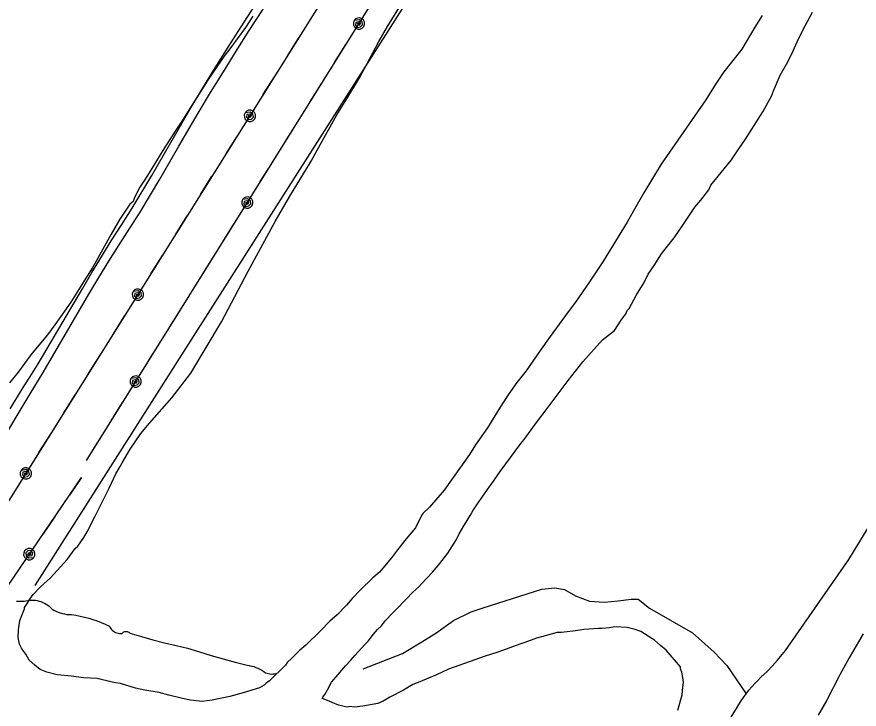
# Model space of a CAD drawing. Extents: x 3329332 to 3367211, y 631066 to 656469.
# Drawn here: x 3352177 to 3353510, y 651911 to 653007 of the extents above; entities that cross this region are included whole.
import ezdxf

# ---------------------------------------------------------------- set-up
doc = ezdxf.new("R2010")
doc.units = 0
for name, color, linetype in [('V-SITE-VEGE', 7, 'Continuous'), ('V-TOPO-SHOR', 7, 'Continuous'), ('V-UTIL-LINE', 7, 'Continuous')]:
    doc.layers.add(name, color=color, linetype=linetype)

msp = doc.modelspace()

# ---------------------------------------------------------------- linework, layer by layer
at = {"layer": 'V-SITE-VEGE'}
for p, q in [((3352763.9, 652991.9), (3352788.3, 653032.1)), ((3353356.3, 653009.4), (3353344.7, 652990.9)), ((3353424.6, 652993), (3353436.2, 653014.7)), ((3352750.1, 652968.2), (3352763.9, 652991.9)), ((3353344.7, 652990.9), (3353324.5, 652955.9)), ((3353413.9, 652972.4), (3353424.6, 652993)), ((3352731, 652932.2), (3352750.1, 652968.2)), ((3353403.3, 652948.7), (3353413.9, 652972.4)), ((3353324.5, 652955.9), (3353296.1, 652920)), ((3353394.8, 652932.2), (3353403.3, 652948.7)), ((3352719.3, 652910.6), (3352731, 652932.2)), ((3353385.2, 652914.7), (3353394.8, 652932.2)), ((3352699.2, 652877.6), (3352719.3, 652910.6)), ((3353296.1, 652920), (3353282.4, 652899.4)), ((3353374.5, 652889.9), (3353385.2, 652914.7)), ((3353282.4, 652899.4), (3353267.5, 652875.7)), ((3353371.3, 652881.7), (3353374.5, 652889.9)), ((3352683.3, 652851.9), (3352699.2, 652877.6)), ((3353267.5, 652875.7), (3353249.6, 652850)), ((3353357.5, 652857), (3353371.3, 652881.7)), ((3353330, 652813.7), (3353357.5, 652857)), ((3352652.6, 652796.3), (3352683.3, 652851.9)), ((3353249.6, 652850), (3353196.8, 652773.9)), ((3353319.5, 652798.3), (3353330, 652813.7)), ((3352643, 652778.8), (3352652.6, 652796.3)), ((3353307.8, 652780.8), (3353319.5, 652798.3)), ((3352609.1, 652723.2), (3352643, 652778.8)), ((3353296.3, 652766.5), (3353307.8, 652780.8)), ((3353196.8, 652773.9), (3353169.3, 652728.6)), ((3353275.2, 652740.8), (3353296.3, 652766.5)), ((3353272, 652733.6), (3353275.2, 652740.8)), ((3352585.8, 652683), (3352609.1, 652723.2)), ((3353169.3, 652728.6), (3353152.3, 652698.8)), ((3353259.3, 652717.1), (3353272, 652733.6)), ((3353249.9, 652705.8), (3353259.3, 652717.1)), ((3353152.3, 652698.8), (3353142.7, 652682.3)), ((3353229.8, 652676), (3353249.9, 652705.8)), ((3352543.4, 652604.7), (3352585.8, 652683)), ((3353142.7, 652682.3), (3353104.6, 652619.5)), ((3353217.1, 652657.5), (3353229.8, 652676)), ((3353206.6, 652644.2), (3353217.1, 652657.5)), ((3353197.1, 652631.8), (3353206.6, 652644.2)), ((3353185.4, 652613.3), (3353197.1, 652631.8)), ((3353104.6, 652619.5), (3353083.5, 652587.6)), ((3352516.8, 652554.2), (3352543.4, 652604.7)), ((3353175.9, 652600), (3353185.4, 652613.3)), ((3353169.6, 652586.5), (3353175.9, 652600)), ((3353083.5, 652587.6), (3353061.3, 652555.7)), ((3353157.9, 652567), (3353169.6, 652586.5)), ((3353146.2, 652545.4), (3353157.9, 652567)), ((3352500.9, 652524.4), (3352516.8, 652554.2)), ((3353061.3, 652555.7), (3353049.7, 652540.3)), ((3353049.7, 652540.3), (3353021.2, 652501.3)), ((3353133.5, 652526.8), (3353140.9, 652537.1)), ((3353140.9, 652537.1), (3353143.1, 652542.3)), ((3353143.1, 652542.3), (3353146.2, 652545.4)), ((3352452.2, 652443), (3352500.9, 652524.4)), ((3353123, 652510.4), (3353133.5, 652526.8)), ((3353104.1, 652496.1), (3353123, 652510.4)), ((3353021.2, 652501.3), (3353004.3, 652477.6)), ((3353072.6, 652461.2), (3353104.1, 652496.1)), ((3353004.3, 652477.6), (3352983.2, 652446.8)), ((3353049.4, 652431.4), (3353072.6, 652461.2)), ((3352422.6, 652404), (3352452.2, 652443)), ((3352983.2, 652446.8), (3352968.5, 652428.3)), ((3353014.6, 652385.2), (3353049.4, 652431.4)), ((3352968.5, 652428.3), (3352954.7, 652408.8)), ((3352386.9, 652364), (3352422.6, 652404)), ((3352954.7, 652408.8), (3352942, 652389.2)), ((3352942, 652389.2), (3352921.9, 652356.3)), ((3352997.7, 652362.6), (3353014.6, 652385.2)), ((3352373.2, 652347.6), (3352386.9, 652364)), ((3352979.8, 652337.9), (3352997.7, 652362.6)), ((3352921.9, 652356.3), (3352902.9, 652329.6)), ((3352356.3, 652322.9), (3352373.2, 652347.6)), ((3352974.5, 652331.8), (3352979.8, 652337.9)), ((3352343.6, 652301.3), (3352356.3, 652322.9)), ((3352902.9, 652329.6), (3352893.4, 652314.1)), ((3352941.8, 652287.6), (3352974.5, 652331.8)), ((3352893.4, 652314.1), (3352853.3, 652257.6)), ((3352340.4, 652295.1), (3352343.6, 652301.3)), ((3352323.4, 652261.1), (3352334, 652283.8)), ((3352334, 652283.8), (3352340.4, 652295.1)), ((3352931.2, 652272.2), (3352941.8, 652287.6)), ((3352921.7, 652258.8), (3352931.2, 652272.2)), ((3352301, 652216.8), (3352323.4, 652261.1)), ((3352853.3, 652257.6), (3352830.1, 652230.9)), ((3352905.9, 652236.2), (3352921.7, 652258.8)), ((3352830.1, 652230.9), (3352819.6, 652220.7)), ((3352898.5, 652224.9), (3352905.9, 652236.2)), ((3352288.3, 652192), (3352301, 652216.8)), ((3352817.5, 652217.6), (3352807.9, 652198)), ((3352819.6, 652220.7), (3352817.5, 652217.6)), ((3352887.9, 652207.4), (3352894.3, 652217.7)), ((3352894.3, 652217.7), (3352898.5, 652224.9)), ((3352884.7, 652201.2), (3352887.9, 652207.4)), ((3352283, 652182.8), (3352288.3, 652192)), ((3352807.9, 652198), (3352793.2, 652180.5)), ((3352873, 652179.6), (3352877.3, 652188.8)), ((3352877.3, 652188.8), (3352884.7, 652201.2)), ((3352273.5, 652169.4), (3352283, 652182.8)), ((3352793.2, 652180.5), (3352779.5, 652163.1)), ((3352865.6, 652168.2), (3352873, 652179.6)), ((3352256.6, 652147.8), (3352269.3, 652165.3)), ((3352269.3, 652165.3), (3352273.5, 652169.4)), ((3352779.5, 652163.1), (3352770, 652150.8)), ((3352859.3, 652157.9), (3352865.6, 652168.2)), ((3352770, 652150.8), (3352751.1, 652128.2)), ((3352846.6, 652141.5), (3352859.3, 652157.9)), ((3352230.3, 652119.1), (3352256.6, 652147.8)), ((3352835.1, 652128.2), (3352846.6, 652141.5)), ((3352751.1, 652128.2), (3352740.6, 652119)), ((3352817.2, 652109.7), (3352835.1, 652128.2)), ((3352214.6, 652104.8), (3352230.3, 652119.1)), ((3352740.6, 652119), (3352720.6, 652099.5)), ((3352813, 652104.6), (3352817.2, 652109.7)), ((3352203, 652092.5), (3352214.6, 652104.8)), ((3352720.6, 652099.5), (3352708, 652086.2)), ((3352793.1, 652085.1), (3352803.6, 652096.4)), ((3352803.6, 652096.4), (3352813, 652104.6)), ((3352194.6, 652080.2), (3352197.8, 652085.3)), ((3352197.8, 652085.3), (3352203, 652092.5)), ((3352708, 652086.2), (3352698.6, 652075.9)), ((3352776.2, 652067.7), (3352793.1, 652085.1)), ((3352185, 652059.5), (3352189.3, 652069.9)), ((3352189.3, 652071.9), (3352194.6, 652080.2)), ((3352189.3, 652069.9), (3352189.3, 652071.9)), ((3352698.6, 652075.9), (3352683.8, 652060.6)), ((3352181.8, 652051.3), (3352185, 652059.5)), ((3352683.8, 652060.6), (3352672.3, 652050.3)), ((3352760.5, 652051.3), (3352771, 652062.6)), ((3352771, 652062.6), (3352776.2, 652067.7)), ((3352179.5, 652036.8), (3352181.8, 652051.3)), ((3352672.3, 652050.3), (3352657.6, 652035)), ((3352747.9, 652037), (3352754.2, 652043.1)), ((3352754.2, 652043.1), (3352760.5, 652051.3)), ((3352179.4, 652024.3), (3352179.5, 652036.8)), ((3352657.6, 652035), (3352634.5, 652012.4)), ((3352733.1, 652018.5), (3352741.5, 652029.8)), ((3352741.5, 652029.8), (3352747.9, 652037)), ((3353032, 652032.4), (3353013.2, 652027.4)), ((3353039.2, 652032.3), (3353032, 652032.4)), ((3353061, 652035.1), (3353039.2, 652032.3)), ((3353074.5, 652037), (3353061, 652035.1)), ((3353097.4, 652038.8), (3353074.5, 652037)), ((3353102.6, 652038.8), (3353097.4, 652038.8)), ((3353115, 652039.6), (3353102.6, 652038.8)), ((3353123.3, 652041.6), (3353115, 652039.6)), ((3353143, 652040.3), (3353123.3, 652041.6)), ((3353155.4, 652037.1), (3353143, 652040.3)), ((3353164.7, 652033.8), (3353155.4, 652037.1)), ((3353182.2, 652023.2), (3353164.7, 652033.8)), ((3353516.3, 652030.5), (3353494, 651992.4)), ((3352181.3, 652013.9), (3352179.4, 652024.3)), ((3352727.9, 652013.4), (3352733.1, 652018.5)), ((3352980.9, 652016.4), (3352974.7, 652014.4)), ((3352999.7, 652023.4), (3352980.9, 652016.4)), ((3353013.2, 652027.4), (3352999.7, 652023.4)), ((3353186.3, 652020.1), (3353182.2, 652023.2)), ((3353195.6, 652011.7), (3353186.3, 652020.1)), ((3352184.3, 652007.7), (3352181.3, 652013.9)), ((3352188.4, 652002.5), (3352184.3, 652007.7)), ((3352191.5, 651998.3), (3352188.4, 652002.5)), ((3352625.1, 652004.3), (3352612.5, 651992)), ((3352634.5, 652012.4), (3352625.1, 652004.3)), ((3352712.1, 651995.9), (3352727.9, 652013.4)), ((3352974.7, 652014.4), (3352938.2, 652001.4)), ((3353204.8, 652004.3), (3353195.6, 652011.7)), ((3353227.3, 651978.1), (3353204.8, 652004.3)), ((3352196.6, 651988.9), (3352191.5, 651998.3)), ((3352205.8, 651980.5), (3352196.6, 651988.9)), ((3352612.5, 651992), (3352605.1, 651984.8)), ((3352697.4, 651979.5), (3352705.8, 651988.7)), ((3352705.8, 651988.7), (3352712.1, 651995.9)), ((3352901.8, 651989.4), (3352860.1, 651974.4)), ((3352916.4, 651994.4), (3352901.8, 651989.4)), ((3352938.2, 652001.4), (3352916.4, 651994.4)), ((3353494, 651992.4), (3353479.2, 651965.6)), ((3352214, 651974.1), (3352205.8, 651980.5)), ((3352602, 651980.7), (3352576.8, 651956.1)), ((3352605.1, 651984.8), (3352602, 651980.7)), ((3352685.8, 651966.2), (3352697.4, 651979.5)), ((3353227.3, 651975), (3353227.3, 651978.1)), ((3352224.3, 651969.9), (3352214, 651974.1)), ((3352240.9, 651965.5), (3352224.3, 651969.9)), ((3352263.6, 651963.1), (3352240.9, 651965.5)), ((3352270.9, 651962), (3352263.6, 651963.1)), ((3352283.3, 651960.8), (3352270.9, 651962)), ((3352675.3, 651953.9), (3352682.6, 651962.1)), ((3352682.6, 651962.1), (3352685.8, 651966.2)), ((3352841.3, 651965.3), (3352812.1, 651953.2)), ((3352860.1, 651974.4), (3352841.3, 651965.3)), ((3353229.3, 651969.8), (3353227.3, 651975)), ((3353231.2, 651961.4), (3353229.3, 651969.8)), ((3353479.2, 651965.6), (3353459, 651925.4)), ((3352304, 651959.5), (3352283.3, 651960.8)), ((3352327.8, 651954), (3352304, 651959.5)), ((3352333, 651952.9), (3352327.8, 651954)), ((3352341.3, 651951.8), (3352333, 651952.9)), ((3352365, 651944.2), (3352341.3, 651951.8)), ((3352568.4, 651949), (3352561.1, 651944.9)), ((3352571.5, 651952), (3352568.4, 651949)), ((3352576.8, 651956.1), (3352571.5, 651952)), ((3352668.9, 651941.5), (3352675.3, 651953.9)), ((3352803.8, 651950.2), (3352789.2, 651941)), ((3352812.1, 651953.2), (3352803.8, 651950.2)), ((3353231, 651945.9), (3353232.2, 651953.1)), ((3353232.2, 651953.1), (3353231.2, 651961.4)), ((3352379.5, 651941), (3352365, 651944.2)), ((3352402.3, 651937.6), (3352379.5, 651941)), ((3352417.8, 651933.2), (3352402.3, 651937.6)), ((3352535, 651936.9), (3352514.2, 651931)), ((3352561.1, 651944.9), (3352535, 651936.9)), ((3352664.6, 651934.3), (3352668.9, 651941.5)), ((3352789.2, 651941), (3352767.3, 651929.9)), ((3353229.9, 651933.5), (3353231, 651945.9)), ((3352439.5, 651927.8), (3352417.8, 651933.2)), ((3352451.9, 651925.5), (3352439.5, 651927.8)), ((3352470.6, 651923.2), (3352451.9, 651925.5)), ((3352486.1, 651925.1), (3352470.6, 651923.2)), ((3352514.2, 651931), (3352486.1, 651925.1)), ((3352660.4, 651928.1), (3352661.5, 651930.2)), ((3352668.7, 651924.9), (3352660.4, 651928.1)), ((3352661.5, 651930.2), (3352664.6, 651934.3)), ((3352675.9, 651921.7), (3352668.7, 651924.9)), ((3352756.8, 651923.8), (3352748.5, 651919.8)), ((3352767.3, 651929.9), (3352756.8, 651923.8)), ((3353223.3, 651909.7), (3353229.9, 651933.5)), ((3353459, 651925.4), (3353445.2, 651901.7)), ((3352686.2, 651917.4), (3352675.9, 651921.7)), ((3352699.7, 651914.1), (3352686.2, 651917.4)), ((3352703.8, 651915.1), (3352699.7, 651914.1)), ((3352711.1, 651914), (3352703.8, 651915.1)), ((3352724.6, 651915.9), (3352711.1, 651914)), ((3352748.5, 651919.8), (3352724.6, 651915.9))]:
    msp.add_line(p, q, dxfattribs=at)
msp.add_lwpolyline([(3352550.5, 653008.1), (3352538.8, 652990.6), (3352512.5, 652954.6), (3352506.1, 652946.4), (3352480.8, 652909.4), (3352439.5, 652843.5), (3352427.9, 652826), (3352409.9, 652798.3), (3352386.6, 652760.2), (3352379.2, 652748.9), (3352371.8, 652737.5), (3352363.3, 652721.1), (3352361.2, 652714.9), (3352355.9, 652710.8), (3352348.5, 652699.5), (3352340.1, 652687.1), (3352326.3, 652663.4), (3352297.6, 652610.9), (3352283.9, 652589.3), (3352262.7, 652555.3), (3352255.3, 652545.1), (3352237.4, 652519.4), (3352225.8, 652503.9), (3352209, 652484.4), (3352199.5, 652472.1), (3352179.4, 652444.4), (3352165.7, 652427.9)], dxfattribs=at)
at = {"layer": 'V-TOPO-SHOR'}
for points in [[(3353468.5, 654090.3), (3352459.8, 652507), (3352205.5, 652106.9)], [(3352326.5, 652652.7), (3352343, 652678.6), (3352359.7, 652704.4), (3352390.5, 652756.3), (3352420.9, 652808.5), (3352451.1, 652860.8), (3352471, 652893.7), (3352491.2, 652926.5), (3352511.6, 652959.1), (3352532.2, 652991.6), (3352553, 653024), (3352572.1, 653058.1), (3352580.2, 653072.7)], [(3352339.2, 652646.5), (3352355.8, 652672.4), (3352372.5, 652698.2), (3352403.2, 652750.2), (3352433.6, 652802.3), (3352463.8, 652854.6), (3352483.8, 652887.5), (3352504, 652920.3), (3352524.4, 652952.9), (3352545, 652985.4), (3352565.8, 653017.8), (3352584.8, 653051.9), (3352591.4, 653063.6)], [(3351994.7, 652075.7), (3352002.5, 652087.5), (3352010.2, 652099.5), (3352017.6, 652111.5), (3352024.8, 652123.7), (3352031.8, 652136), (3352038.7, 652148.4), (3352137.6, 652308.2), (3352157.6, 652342.3), (3352177.8, 652376.3), (3352198.2, 652410.3), (3352218.9, 652444), (3352290.9, 652568), (3352306.8, 652594.3), (3352322.9, 652620.4), (3352339.2, 652646.5)], [(3352166.6, 652386.6), (3352187, 652420.5), (3352200.5, 652441.1), (3352210.6, 652457.6), (3352281.5, 652577.4), (3352295.9, 652602.3), (3352312.4, 652629.9), (3352326.5, 652652.7)], [(3353393.3, 652003.9), (3353493.8, 652147.8), (3353629.1, 652370.4), (3353661.7, 652420.6)], [(3352725.3, 651974.9), (3352787.6, 651999), (3352818.1, 652017.8), (3352840.3, 652031.3), (3352868.1, 652051.6), (3352895.8, 652065.1), (3352915.2, 652071.7), (3353007.8, 652100.9), (3353028.5, 652103.3), (3353043.6, 652100.4), (3353061.4, 652090.5), (3353083.3, 652082), (3353106.7, 652080.3), (3353128.7, 652082.8), (3353149.4, 652085.3), (3353160.4, 652085.2), (3353178.2, 652071.2), (3353246.5, 652031.8), (3353280.6, 652001.1), (3353300.9, 651980.2), (3353331.3, 651935.3)], [(3352176.4, 652082.1), (3352182.5, 652082.1), (3352188.6, 652082), (3352191.5, 652082.7), (3352194.4, 652083.3), (3352197.4, 652083.6), (3352200.4, 652083.7), (3352203.5, 652083.7), (3352206.5, 652083.4), (3352209.4, 652082.9), (3352212.4, 652082.2), (3352215.2, 652081.3), (3352218, 652080.2), (3352220.8, 652078.9), (3352223.4, 652077.4), (3352225.9, 652075.8), (3352228.3, 652074), (3352230.6, 652072), (3352232.7, 652069.9), (3352235.8, 652068), (3352239, 652066.3), (3352242.3, 652064.8), (3352245.7, 652063.6), (3352249.2, 652062.5), (3352252.7, 652061.8), (3352256.3, 652061.2), (3352259.9, 652060.9), (3352263.5, 652060.8), (3352270.4, 652059.7), (3352277.2, 652058.4), (3352284.1, 652056.8), (3352290.8, 652055), (3352297.5, 652053), (3352304.1, 652050.8), (3352310.7, 652048.3), (3352317.1, 652045.6), (3352323.5, 652042.7), (3352324.4, 652040.8), (3352325.5, 652039.1), (3352326.8, 652037.4), (3352328.2, 652035.9), (3352329.8, 652034.6), (3352331.6, 652033.5), (3352333.4, 652032.5), (3352335.4, 652031.7), (3352337.4, 652031.2), (3352339.4, 652030.9), (3352341.5, 652030.8), (3352343.6, 652030.9), (3352344.4, 652031.9), (3352345.4, 652032.8), (3352346.6, 652033.5), (3352347.8, 652034), (3352349.1, 652034.2), (3352350.4, 652034.3), (3352351.7, 652034.1), (3352353, 652033.7), (3352354.2, 652033), (3352355.2, 652032.2), (3352356.1, 652031.2), (3352374.2, 652026), (3352392.4, 652020.9), (3352410.7, 652016.2), (3352429, 652011.7), (3352447.4, 652007.4), (3352466.1, 652001.6), (3352484.8, 651996), (3352503.6, 651990.6), (3352522.5, 651985.6), (3352541.5, 651980.7), (3352545, 651980.2), (3352548.5, 651979.4), (3352551.9, 651978.5), (3352555.3, 651977.3), (3352558.6, 651976), (3352561.8, 651974.5), (3352564.9, 651972.8), (3352567.9, 651970.9), (3352570.8, 651968.8), (3352573, 651967.9), (3352575.3, 651967.3), (3352577.6, 651966.9), (3352580, 651966.7), (3352582.3, 651966.8), (3352584.7, 651967.1), (3352587, 651967.6), (3352589.3, 651968.3)], [(3353302.2, 651889.9), (3353315.8, 651912.2), (3353319.4, 651918.2), (3353323.2, 651924), (3353327.2, 651929.8), (3353331.3, 651935.3), (3353331.4, 651935.4), (3353335.7, 651940.9), (3353340.1, 651946.2), (3353344.8, 651951.5), (3353349.5, 651956.5), (3353354.5, 651961.5), (3353359.5, 651966.3), (3353364.7, 651970.9), (3353372.8, 651979.7), (3353380.6, 651988.7), (3353388.4, 651997.8), (3353393.3, 652003.9)]]:
    msp.add_lwpolyline(points, dxfattribs=at)
at = {"layer": 'V-UTIL-LINE'}
for points in [[(3352113.4, 652159.8), (3353179.6, 653862.7), (3353687.7, 654669.6), (3353688.2, 654670.3)], [(3352287.4, 652305), (3353761.9, 654670.5)], [(3352718.5, 652996.6), (3352715.6, 652996.5), (3352717, 652994.6), (3352719.8, 652994.8), (3352721, 652997.5), (3352718.2, 652999.4), (3352713.6, 652998.5), (3352713.1, 652994.2), (3352716.4, 652990.6), (3352720.9, 652991.5), (3352724, 652994.6), (3352723.4, 652999.4), (3352718.9, 653002.6), (3352710.8, 653001.4), (3352709.6, 652998.1), (3352709.7, 652994.6), (3352711.2, 652991.4), (3352713.7, 652989), (3352717, 652987.7), (3352720.5, 652987.8), (3352723.7, 652989.3), (3352726.1, 652991.8), (3352727.4, 652995.1), (3352727.2, 652998.6), (3352725.8, 653001.8), (3352723.2, 653004.2), (3352719.9, 653005.5), (3352716.4, 653005.4), (3352713.2, 653003.9), (3352710.8, 653001.4)], [(3352605.9, 652946.3), (3352623.9, 652975.1)], [(3352679.9, 652934.7), (3352697.8, 652963.5)], [(3352566.6, 652883.6), (3352584.6, 652912.4)], [(3352640.7, 652871.9), (3352658.7, 652900.7)], [(3352545.9, 652850.5), (3352543, 652850.4), (3352544.4, 652848.6), (3352547.2, 652848.7), (3352548.5, 652851.4), (3352545.7, 652853.3), (3352541.1, 652852.4), (3352540.5, 652848.2), (3352543.8, 652844.6), (3352548.3, 652845.4), (3352551.4, 652848.6), (3352550.8, 652853.3), (3352546.3, 652856.5), (3352538.3, 652855.3), (3352537, 652852), (3352537.1, 652848.5), (3352538.6, 652845.3), (3352541.1, 652842.9), (3352544.4, 652841.7), (3352547.9, 652841.8), (3352551.1, 652843.2), (3352553.5, 652845.8), (3352554.8, 652849), (3352554.7, 652852.5), (3352553.2, 652855.7), (3352550.7, 652858.2), (3352547.4, 652859.4), (3352543.9, 652859.3), (3352540.7, 652857.9), (3352538.3, 652855.3)], [(3352601.6, 652809.1), (3352619.6, 652837.9)], [(3352507.2, 652788.7), (3352525.2, 652817.5)], [(3352562.4, 652746.3), (3352580.4, 652775.1)], [(3352467.9, 652725.9), (3352485.9, 652754.8)], [(3352541.8, 652713.2), (3352538.9, 652713), (3352540.3, 652711.2), (3352543.1, 652711.4), (3352544.3, 652714), (3352541.6, 652716), (3352537, 652715), (3352536.4, 652710.8), (3352539.7, 652707.2), (3352544.2, 652708), (3352547.3, 652711.2), (3352546.7, 652716), (3352542.2, 652719.2), (3352534.2, 652717.9), (3352532.9, 652714.6), (3352533, 652711.1), (3352534.5, 652707.9), (3352537, 652705.5), (3352540.3, 652704.3), (3352543.8, 652704.4), (3352547, 652705.8), (3352549.4, 652708.4), (3352550.7, 652711.7), (3352550.6, 652715.2), (3352549.1, 652718.4), (3352546.6, 652720.8), (3352543.3, 652722), (3352539.8, 652721.9), (3352536.6, 652720.5), (3352534.2, 652717.9)], [(3352428.6, 652663.2), (3352446.7, 652692)], [(3352503.2, 652651.2), (3352521.2, 652680.1)], [(3352389.3, 652600.5), (3352407.4, 652629.3)], [(3352464, 652588.4), (3352482, 652617.3)], [(3352368.6, 652567.4), (3352365.8, 652567.3), (3352367.2, 652565.5), (3352369.9, 652565.7), (3352371.2, 652568.3), (3352368.4, 652570.2), (3352363.8, 652569.3), (3352363.3, 652565.1), (3352366.6, 652561.5), (3352371.1, 652562.3), (3352374.2, 652565.5), (3352373.6, 652570.3), (3352369.1, 652573.4), (3352361, 652572.2), (3352359.8, 652568.9), (3352359.9, 652565.4), (3352361.3, 652562.2), (3352363.9, 652559.8), (3352367.2, 652558.6), (3352370.7, 652558.7), (3352373.9, 652560.1), (3352376.3, 652562.7), (3352377.5, 652565.9), (3352377.4, 652569.5), (3352376, 652572.7), (3352373.4, 652575.1), (3352370.1, 652576.3), (3352366.6, 652576.2), (3352363.4, 652574.8), (3352361, 652572.2)], [(3352424.9, 652525.6), (3352442.9, 652554.5)], [(3352329.9, 652505.6), (3352347.9, 652534.4)], [(3352385.7, 652462.8), (3352403.7, 652491.7)], [(3352290.6, 652442.8), (3352308.7, 652471.7)], [(3352365.1, 652429.7), (3352362.2, 652429.6), (3352363.7, 652427.7), (3352366.4, 652428), (3352367.7, 652430.6), (3352364.9, 652432.5), (3352360.3, 652431.6), (3352359.7, 652427.3), (3352363, 652423.8), (3352367.5, 652424.6), (3352370.7, 652427.8), (3352370, 652432.5), (3352365.5, 652435.7), (3352357.5, 652434.5), (3352356.2, 652431.2), (3352356.3, 652427.7), (3352357.8, 652424.5), (3352360.4, 652422.1), (3352363.6, 652420.8), (3352367.1, 652421), (3352370.3, 652422.4), (3352372.7, 652425), (3352374, 652428.3), (3352373.9, 652431.8), (3352372.4, 652435), (3352369.9, 652437.4), (3352366.6, 652438.6), (3352363.1, 652438.5), (3352359.9, 652437), (3352357.5, 652434.5)], [(3352251.4, 652380.1), (3352269.4, 652408.9)], [(3352326.5, 652367.8), (3352344.5, 652396.6)], [(3352212.1, 652317.4), (3352230.1, 652346.2)], [(3352287.4, 652305), (3352305.3, 652333.8)], [(3352191.4, 652284.4), (3352188.5, 652284.2), (3352189.9, 652282.4), (3352192.7, 652282.6), (3352194, 652285.2), (3352191.2, 652287.2), (3352186.6, 652286.2), (3352186, 652282), (3352189.3, 652278.4), (3352193.8, 652279.2), (3352196.9, 652282.4), (3352196.3, 652287.2), (3352191.8, 652290.4), (3352183.8, 652289.1), (3352182.5, 652285.8), (3352182.6, 652282.3), (3352184.1, 652279.1), (3352186.6, 652276.7), (3352189.9, 652275.5), (3352193.4, 652275.6), (3352196.6, 652277), (3352199, 652279.6), (3352200.3, 652282.9), (3352200.2, 652286.4), (3352198.7, 652289.6), (3352196.2, 652292), (3352192.9, 652293.2), (3352189.4, 652293.1), (3352186.2, 652291.7), (3352183.8, 652289.1)], [(3351265.3, 649161.5), (3351399.9, 649531.1), (3351400.7, 649530.3), (3351582.6, 649940.5), (3351759.4, 650364.2), (3351946.4, 650792.2), (3351857.2, 651656.8), (3352279.4, 652278)], [(3352279.4, 652278), (3352260.3, 652249.9)], [(3352237.8, 652216.8), (3352218.7, 652188.7)], [(3352196.8, 652156.5), (3352199.6, 652156.5), (3352198.3, 652158.4), (3352195.6, 652158.3), (3352194.2, 652155.7), (3352196.9, 652153.7), (3352201.5, 652154.4), (3352202.2, 652158.6), (3352199.1, 652162.3), (3352194.6, 652161.7), (3352191.3, 652158.6), (3352191.7, 652153.8), (3352196.1, 652150.5), (3352204.2, 652151.4), (3352205.6, 652154.6), (3352205.6, 652158.1), (3352204.3, 652161.4), (3352201.8, 652163.9), (3352198.6, 652165.3), (3352195.1, 652165.3), (3352191.8, 652164), (3352189.3, 652161.5), (3352188, 652158.3), (3352187.9, 652154.8), (3352189.2, 652151.5), (3352191.7, 652149), (3352194.9, 652147.6), (3352198.5, 652147.6), (3352201.7, 652148.9), (3352204.2, 652151.4)]]:
    msp.add_lwpolyline(points, dxfattribs=at)

doc.saveas('drawing.dxf')
